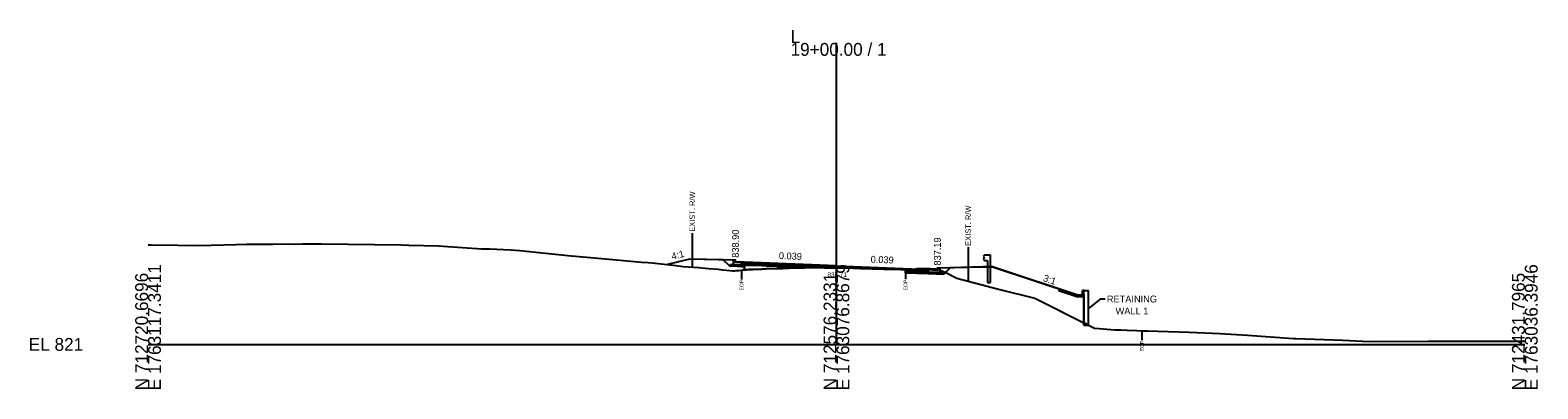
# Model space of a CAD drawing. Extents: x -26 to 5303, y -10 to 9578.
# Drawn here: x -25.7 to 302.8, y 8990.3 to 9068.5 of the extents above; entities that cross this region are included whole.
import ezdxf

# ---------------------------------------------------------------- set-up
doc = ezdxf.new("R2010")
doc.units = 0
for name, color, linetype in [('Default', 7, 'Continuous'), ('Exist CMT Pavement', 7, 'Continuous'), ('Exist Cross Section Cell', 7, 'Continuous'), ('Exist XS Ground Line', 7, 'Continuous'), ('Old_Level_10', 7, 'Continuous'), ('Old_Level_3', 7, 'Continuous'), ('Prop CMT Conc Surface', 7, 'Continuous'), ('Prop CMT Concrete Structures', 7, 'Continuous'), ('Prop CMT Guardrail Graphics', 7, 'Continuous'), ('Prop CMT Pvmt Course 1', 7, 'Continuous'), ('Prop CMT Pvmt Course 1 CG', 7, 'Continuous'), ('Prop CMT Pvmt Course 2', 7, 'Continuous'), ('Prop CMT Pvmt Course 3', 7, 'Continuous'), ('Prop CMT Pvmt Surface', 7, 'Continuous'), ('Prop CMT Slope Grass', 7, 'Continuous'), ('Prop CMT Subgrade Earthwork', 7, 'Continuous'), ('Prop Retaining Wall', 7, 'Continuous'), ('Prop XS Earthwork Shape', 7, 'Continuous'), ('Prop XS Hydro Elevations', 7, 'Continuous'), ('Prop XS SBG', 7, 'Continuous'), ('Prop XS SE Text', 7, 'Continuous'), ('Prop XS Side Slope Text', 7, 'Continuous'), ('Prop XS Wedging', 7, 'Continuous')]:
    doc.layers.add(name, color=color, linetype=linetype)

msp = doc.modelspace()

# ---------------------------------------------------------------- linework, layer by layer
at = {"layer": 'Exist CMT Pavement'}
msp.add_lwpolyline([(130, 9016.25), (130.91, 9016.31), (131.81, 9016.36), (133.76, 9016.42), (134.66, 9016.45), (137, 9016.53), (138.26, 9016.57), (139.6, 9016.61), (140.78, 9016.66), (141.53, 9016.69), (142.38, 9016.71), (143.02, 9016.73), (144.79, 9016.77), (145.48, 9016.76), (147.39, 9016.73), (148.46, 9016.71), (150, 9016.71), (152.58, 9016.67), (153.63, 9016.64), (154.32, 9016.6), (155.17, 9016.57), (156.3, 9016.53), (157.77, 9016.49), (159.91, 9016.44), (160.37, 9016.42), (161.56, 9016.4), (162.96, 9016.38), (164.06, 9016.33), (165.04, 9016.27)], dxfattribs=at)
at = {"layer": 'Exist Cross Section Cell'}
for p, q in [((150, 9000), (150, 9065.72)), ((0, 9000), (150, 9000)), ((150, 9000), (300, 9000))]:
    msp.add_line(p, q, dxfattribs=at)
at = {"layer": 'Exist XS Ground Line'}
msp.add_lwpolyline([(0, 9021.73), (0.7, 9021.72), (6.5, 9021.67), (11.08, 9021.59), (19.23, 9021.76), (21.47, 9021.82), (27.21, 9021.88), (30.83, 9021.91), (31.85, 9021.88), (33.66, 9021.91), (37.77, 9021.89), (55.17, 9021.7), (56.8, 9021.66), (63.28, 9021.51), (64.27, 9021.45), (72.67, 9020.81), (74.44, 9020.85), (78.95, 9020.65), (81.02, 9020.45), (92.19, 9019.3), (93.14, 9019.22), (101.26, 9018.5), (107.54, 9017.94), (108.95, 9017.85), (109.83, 9017.76), (115.06, 9017.18), (116.62, 9017.02), (119.99, 9016.74), (121.36, 9016.62), (122.1, 9016.54), (124.26, 9016.41), (125.24, 9016.28), (126.74, 9016.1), (127.32, 9016.01), (127.81, 9016.01), (128.71, 9016.09), (129.33, 9016.21), (129.73, 9016.24), (130.39, 9016.27), (130.91, 9016.31), (131.81, 9016.36), (132.24, 9016.37), (133.76, 9016.42), (134.66, 9016.45), (137, 9016.53), (138.32, 9016.56), (139.6, 9016.61), (140.78, 9016.66), (141.09, 9016.67), (141.53, 9016.69), (142.38, 9016.71), (143.02, 9016.73), (144.79, 9016.77), (145.48, 9016.76), (147.39, 9016.73), (149.08, 9016.72), (150, 9016.71), (152.58, 9016.67), (153.63, 9016.64), (154.32, 9016.6), (155.17, 9016.57), (156.3, 9016.53), (157.77, 9016.49), (159.91, 9016.44), (160.37, 9016.42), (161.56, 9016.4), (162.96, 9016.38), (164.06, 9016.33), (165.04, 9016.27), (165.75, 9016.2), (166.99, 9016.18), (167.63, 9016.53), (168.12, 9016.53), (168.55, 9016.56), (170.48, 9016.52), (172.15, 9016.43), (173.86, 9015.66), (176.22, 9014.44), (185.32, 9012.03), (193.23, 9010.05), (205.65, 9003.86), (206.2, 9003.55), (207.22, 9003.47), (210.66, 9003.21), (211.96, 9003.15), (213.38, 9003.09), (215.45, 9003.01), (216.48, 9002.98), (217.76, 9002.94), (226.85, 9002.64), (233.64, 9002.37), (239.55, 9001.99), (249.58, 9001.3), (250.08, 9001.27), (260.32, 9000.91), (266.08, 9000.62), (278.94, 9000.71), (281.1, 9000.69), (286.64, 9000.74), (290.59, 9000.73), (298.53, 9000.73), (300, 9000.74)], dxfattribs=at)
at = {"layer": 'Old_Level_10'}
for p, q in [((118.58, 9024.25), (118.58, 9016.85)), ((178.7, 9021.18), (178.7, 9013.78)), ((129.33, 9016.21), (129.33, 9014.16)), ((165.04, 9016.27), (165.04, 9014.22)), ((216.56, 9002.98), (216.56, 9000.93))]:
    msp.add_line(p, q, dxfattribs=at)
at = {"layer": 'Prop CMT Conc Surface'}
for points in [[(128, 9017.9), (128, 9018.4), (127.5, 9018.4)], [(130, 9017.9), (128, 9017.9)], [(170, 9016.34), (172, 9016.19)], [(172, 9016.19), (172, 9016.69), (172.5, 9016.69)]]:
    msp.add_lwpolyline(points, dxfattribs=at)
at = {"layer": 'Prop CMT Concrete Structures'}
for points in [[(130, 9017.9), (128, 9017.9), (128, 9018.4), (127.5, 9018.4)], [(127.5, 9018.4), (127.5, 9017.41), (130, 9017.32)], [(130, 9017.32), (130, 9017.9)], [(170, 9016.34), (172, 9016.19), (172, 9016.69), (172.5, 9016.69)], [(172.5, 9016.69), (172.5, 9015.66), (170, 9015.76)], [(170, 9015.76), (170, 9016.34)]]:
    msp.add_lwpolyline(points, dxfattribs=at)
at = {"layer": 'Prop CMT Guardrail Graphics'}
for points in [[(183.6, 9019.47), (182.27, 9019.47), (182, 9019.18)], [(182, 9019.18), (182.27, 9018.89)], [(182.27, 9018.89), (182, 9018.6)], [(182, 9018.6), (182.27, 9018.31), (182.94, 9018.31)], [(182.94, 9018.31), (182.94, 9013.47)], [(183.6, 9013.47), (183.6, 9019.47)], [(182.94, 9013.47), (183.6, 9013.47)]]:
    msp.add_lwpolyline(points, dxfattribs=at)
at = {"layer": 'Prop CMT Pvmt Course 1'}
for points in [[(130, 9017.65), (129.33, 9017.68)], [(129.33, 9017.68), (129.33, 9017.68)], [(129.33, 9017.68), (150, 9016.87)], [(150, 9017.12), (130, 9017.9)], [(130, 9017.9), (130, 9017.65)], [(150, 9016.87), (150, 9017.12)], [(150, 9017.12), (170, 9016.34)], [(150, 9016.87), (150, 9016.87), (150, 9016.87)], [(165.04, 9016.29), (150, 9016.87)], [(170, 9016.09), (165.04, 9016.29)], [(165.04, 9016.29), (165.04, 9016.29)], [(170, 9016.34), (170, 9016.09)]]:
    msp.add_lwpolyline(points, dxfattribs=at)
at = {"layer": 'Prop CMT Pvmt Course 1 CG'}
for points in [[(130, 9017.32), (127, 9017.43), (126.68, 9017.11)], [(126.68, 9017.11), (130, 9016.98)], [(130, 9016.98), (130, 9017.32)], [(170, 9015.76), (173, 9015.64), (173.35, 9015.3)], [(170, 9015.43), (170, 9015.76)], [(173.35, 9015.3), (170, 9015.43)]]:
    msp.add_lwpolyline(points, dxfattribs=at)
at = {"layer": 'Prop CMT Pvmt Course 2'}
for points in [[(129.33, 9017.34), (129.33, 9017.68)], [(129.33, 9017.68), (130, 9017.65)], [(130, 9017.32), (129.33, 9017.34)], [(130, 9017.65), (130, 9017.32)], [(165.04, 9015.95), (165.04, 9016.29)], [(165.04, 9016.29), (170, 9016.09)], [(170, 9015.76), (165.04, 9015.95)], [(170, 9016.09), (170, 9015.76)]]:
    msp.add_lwpolyline(points, dxfattribs=at)
at = {"layer": 'Prop CMT Pvmt Course 3'}
for points in [[(129.33, 9017.34), (130, 9017.32)], [(129.33, 9017.01), (129.33, 9017.34)], [(130, 9016.98), (129.33, 9017.01)], [(130, 9017.32), (130, 9016.98)], [(165.04, 9015.95), (170, 9015.76)], [(165.04, 9015.62), (165.04, 9015.95)], [(170, 9015.43), (165.04, 9015.62)], [(170, 9015.76), (170, 9015.43)]]:
    msp.add_lwpolyline(points, dxfattribs=at)
at = {"layer": 'Prop CMT Pvmt Surface'}
for points in [[(150, 9017.12), (130, 9017.9)], [(150, 9017.12), (170, 9016.34)]]:
    msp.add_lwpolyline(points, dxfattribs=at)
at = {"layer": 'Prop CMT Slope Grass'}
for p, q in [((184, 9016.92), (202.42, 9010.78)), ((202.42, 9010.78), (203.92, 9010.78)), ((203.92, 9010.78), (203.92, 9004.22)), ((203.92, 9004.22), (204.92, 9004.22))]:
    msp.add_line(p, q, dxfattribs=at)
for points in [[(127.5, 9018.4), (118, 9018.59), (113.19, 9017.39)], [(172.5, 9016.69), (181.99, 9016.88)], [(181.99, 9016.88), (184, 9016.92)]]:
    msp.add_lwpolyline(points, dxfattribs=at)
at = {"layer": 'Prop CMT Subgrade Earthwork'}
for p, q in [((130, 9016.98), (130, 9016.25)), ((165.04, 9016.27), (165.04, 9015.62))]:
    msp.add_line(p, q, dxfattribs=at)
for points in [[(130, 9016.98), (126.68, 9017.11), (125.35, 9018.44)], [(129.33, 9017.01), (130, 9016.98)], [(165.04, 9015.62), (170, 9015.43)], [(170, 9015.43), (173.35, 9015.3), (174.78, 9016.73)]]:
    msp.add_lwpolyline(points, dxfattribs=at)
at = {"layer": 'Prop Retaining Wall'}
for p, q in [((203.92, 9004.22), (203.92, 9011.78)), ((203.92, 9011.78), (204.92, 9011.78)), ((204.92, 9004.22), (204.92, 9011.78)), ((203.92, 9004.22), (204.92, 9004.22))]:
    msp.add_line(p, q, dxfattribs=at)
at = {"layer": 'Prop XS Earthwork Shape'}
for points in [[(124.26, 9016.41), (125.24, 9016.28), (126.74, 9016.1), (127.32, 9016.01), (127.81, 9016.01), (128.18, 9016.09), (129.33, 9016.21), (129.68, 9016.24), (130, 9016.25), (130, 9016.98), (129.33, 9017.01), (126.68, 9017.11), (125.35, 9018.44), (118, 9018.59), (113.19, 9017.39), (115.06, 9017.18), (116.62, 9017.02), (119.99, 9016.74), (121.36, 9016.62), (122.1, 9016.54)], [(172.15, 9016.43), (173.76, 9015.71), (173.35, 9015.3), (170, 9015.43), (165.04, 9015.62), (165.04, 9016.27), (165.75, 9016.2), (166.99, 9016.18), (167.47, 9016.44), (170, 9016.34), (172, 9016.19), (172, 9016.44)], [(170.48, 9016.52), (172, 9016.44), (172, 9016.19), (170, 9016.34), (167.47, 9016.44), (167.63, 9016.53), (168.12, 9016.53), (168.55, 9016.56)], [(173.86, 9015.66), (176.22, 9014.44), (185.32, 9012.03), (193.23, 9010.05), (203.92, 9004.72), (203.92, 9010.28), (184, 9016.92), (174.78, 9016.73), (173.76, 9015.71)], [(193.23, 9010.05), (203.92, 9004.72), (203.92, 9010.28), (184, 9016.92), (181.99, 9016.88), (174.78, 9016.73), (173.76, 9015.71), (173.86, 9015.66), (176.22, 9014.44), (185.32, 9012.03)], [(203.92, 9004.22), (204.92, 9004.22), (203.92, 9004.72)]]:
    msp.add_lwpolyline(points, close=True, dxfattribs=at)
at = {"layer": 'Prop XS SBG'}
for p, q in [((198.47, 9012.09), (198.37, 9011.78)), ((198.37, 9011.78), (202.37, 9010.44)), ((203.59, 9010.78), (203.59, 9011.78)), ((203.92, 9011.78), (203.59, 9011.78)), ((202.37, 9010.44), (203.92, 9010.44))]:
    msp.add_line(p, q, dxfattribs=at)
at = {"layer": 'Prop XS Side Slope Text'}
for p, q in [((207.44, 9009.83), (204.92, 9007.86)), ((208.55, 9009.83), (207.44, 9009.83))]:
    msp.add_line(p, q, dxfattribs=at)
at = {"layer": 'Prop XS Wedging'}
for points in [[(130, 9016.25), (130, 9017.65), (130.39, 9017.63), (130.91, 9017.61), (131.81, 9017.58), (133.76, 9017.5), (134.66, 9017.47), (137, 9017.38), (138.26, 9017.33), (139.6, 9017.28), (140.78, 9017.23), (141.53, 9017.2), (142.38, 9017.17), (143.03, 9017.14), (144.79, 9017.07), (145.48, 9017.05), (147.39, 9016.97), (148.46, 9016.93), (150, 9016.87), (152.58, 9016.77), (153.62, 9016.73), (154.32, 9016.7), (155.17, 9016.67), (156.3, 9016.63), (157.77, 9016.57), (159.91, 9016.49), (160.37, 9016.47), (161.56, 9016.42), (162.42, 9016.39), (162.42, 9016.39), (161.56, 9016.4), (160.37, 9016.43), (159.91, 9016.44), (157.77, 9016.49), (156.3, 9016.53), (155.17, 9016.57), (154.32, 9016.59), (153.62, 9016.64), (152.58, 9016.67), (150, 9016.71), (148.46, 9016.71), (147.39, 9016.73), (145.48, 9016.76), (144.79, 9016.77), (143.03, 9016.73), (142.38, 9016.71), (141.53, 9016.69), (140.78, 9016.66), (139.6, 9016.61), (138.26, 9016.57), (137, 9016.53), (134.66, 9016.45), (133.76, 9016.42), (131.81, 9016.36), (130.91, 9016.31), (130.39, 9016.27)], [(130, 9016.25), (130, 9017.65), (130.39, 9017.63), (130.91, 9017.61), (131.81, 9017.58), (133.76, 9017.5), (134.66, 9017.47), (137, 9017.38), (138.26, 9017.33), (139.6, 9017.28), (140.78, 9017.23), (141.53, 9017.2), (142.38, 9017.17), (143.03, 9017.14), (144.79, 9017.07), (145.48, 9017.05), (147.39, 9016.97), (148.46, 9016.93), (148.72, 9016.92), (148.93, 9016.71), (148.46, 9016.71), (147.39, 9016.73), (145.48, 9016.76), (144.79, 9016.77), (143.03, 9016.73), (142.38, 9016.71), (141.53, 9016.69), (140.78, 9016.66), (139.6, 9016.61), (138.26, 9016.57), (137, 9016.53), (134.66, 9016.45), (133.76, 9016.42), (131.81, 9016.36), (130.91, 9016.31), (130.39, 9016.27)], [(130, 9016.25), (130, 9017.32), (130.39, 9017.3), (130.91, 9017.28), (131.81, 9017.25), (133.76, 9017.17), (134.66, 9017.14), (137, 9017.05), (138.26, 9017), (139.6, 9016.95), (140.7, 9016.9), (140.94, 9016.66), (139.6, 9016.61), (138.26, 9016.57), (137, 9016.53), (134.66, 9016.45), (133.76, 9016.42), (131.81, 9016.36), (130.91, 9016.31), (130.39, 9016.27)], [(164.3, 9016.32), (165.04, 9016.29), (165.04, 9016.27)]]:
    msp.add_lwpolyline(points, close=True, dxfattribs=at)

# ---------------------------------------------------------------- texts
at = {"layer": 'Default'}
msp.add_text('-', height=0.0001, dxfattribs=at).set_placement((0, 9000))
at = {"layer": 'Exist Cross Section Cell'}
for s, p in [('L', (140, 9065.72)), ('19+00.00 / 1', (140, 9062.92)), ('EL 821', (-26, 8998.6))]:
    msp.add_text(s, height=2.8, dxfattribs=at).set_placement(p)
for s, p in [('N 712720.6696', (0, 8990)), ('E 1763117.3411', (2.8, 8990)), ('N 712576.2331', (150, 8990)), ('E 1763076.8679', (152.8, 8990)), ('N 712431.7965', (300, 8990)), ('E 1763036.3946', (302.8, 8990))]:
    msp.add_text(s, height=2.8, rotation=90, dxfattribs=at).set_placement(p)
at = {"layer": 'Old_Level_10'}
for s, height, p in [('EXIST. R/W', 1.181, (119.17, 9024.56)), ('EXIST. R/W', 1.181, (179.29, 9021.49)), ('EOP', 0.787, (129.72, 9011.76)), ('EOP', 0.787, (165.44, 9011.82)), ('EOP', 0.787, (216.96, 8998.53))]:
    msp.add_text(s, height=height, rotation=90, dxfattribs=at).set_placement(p)
at = {"layer": 'Old_Level_3'}
msp.add_text('837.71', height=1, dxfattribs=at).set_placement((148.05, 9014.71))
at = {"layer": 'Prop XS Hydro Elevations'}
for s, p in [('838.90', (128.75, 9018.9)), ('837.19', (172.75, 9017.19))]:
    msp.add_text(s, height=1.5, rotation=90, dxfattribs=at).set_placement(p)
at = {"layer": 'Prop XS SE Text'}
for p in [(137.43, 9018.61), (157.43, 9017.83)]:
    msp.add_text('0.039', height=1.5, rotation=357.7736, dxfattribs=at).set_placement(p)
at = {"layer": 'Prop XS Side Slope Text'}
for s, rotation, p in [('4:1', 14.0362, (114.26, 9018.43)), ('3:1', 341.5651, (194.92, 9013.84)), ('RETAINING ', 360, (208.93, 9009.15)), ('WALL 1', 360, (210.84, 9006.52))]:
    msp.add_text(s, height=1.5, rotation=rotation, dxfattribs=at).set_placement(p)

doc.saveas('drawing.dxf')
